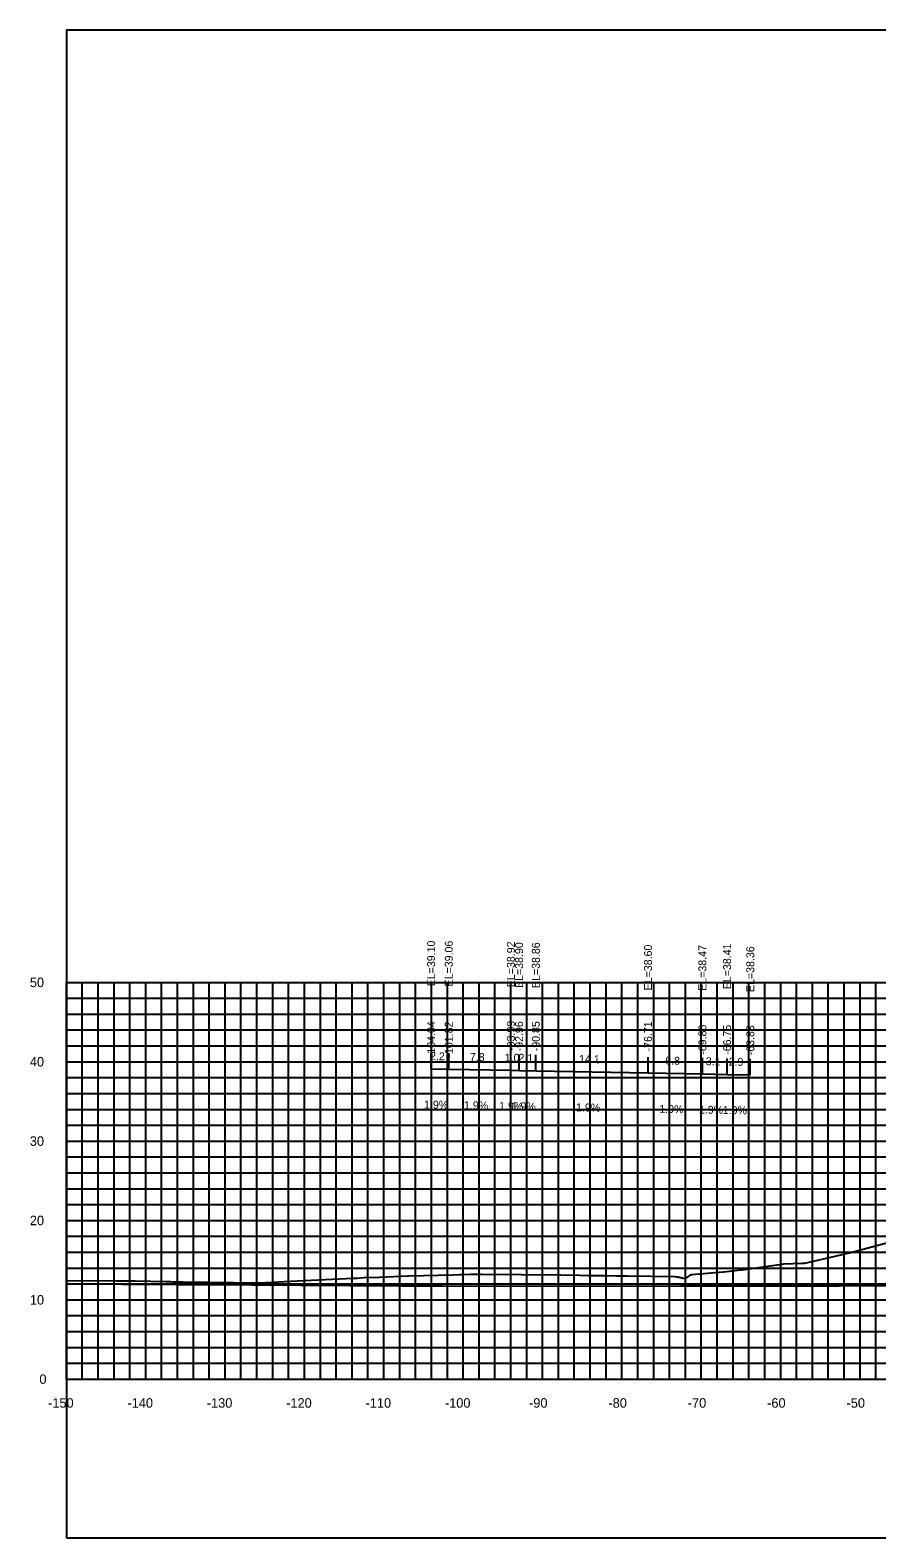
# Model space of a CAD drawing. Extents: x 1800880 to 1818864, y 245271 to 250560.
# Drawn here: x 1815592.7 to 1815699.4, y 248394.3 to 248584.3 of the extents above; entities that cross this region are included whole.
import ezdxf

# ---------------------------------------------------------------- set-up
doc = ezdxf.new("R2010")
doc.units = 0
for name, color, linetype in [('33', 7, 'Continuous'), ('ANNO-TXT', 7, 'Continuous'), ('CL-CNST', 7, 'Continuous'), ('DESIGN - DRAINAGE - Bridges', 7, 'Continuous'), ('Level 37', 7, 'Continuous'), ('Level 46', 7, 'Continuous'), ('Level 62', 7, 'Continuous'), ('SHT-BDR', 7, 'Continuous')]:
    doc.layers.add(name, color=color, linetype=linetype)

msp = doc.modelspace()

# ---------------------------------------------------------------- linework, layer by layer
at = {"layer": 'CL-CNST'}
msp.add_lwpolyline([(1815597.31, 248426.74), (1815603.68, 248426.71), (1815605.96, 248426.72), (1815609.84, 248426.63), (1815610.03, 248426.63), (1815610.24, 248426.62), (1815610.47, 248426.62), (1815610.73, 248426.61), (1815611.02, 248426.61), (1815611.07, 248426.61), (1815611.98, 248426.58), (1815621.63, 248426.45), (1815621.64, 248426.45), (1815626.38, 248426.7), (1815633.45, 248427.05), (1815633.88, 248427.05), (1815633.95, 248427.05), (1815634.85, 248427.13), (1815636.76, 248427.2), (1815640.33, 248427.33), (1815640.4, 248427.33), (1815646.04, 248427.48), (1815646.89, 248427.5), (1815647.37, 248427.53), (1815648.2, 248427.55), (1815648.27, 248427.55), (1815649.25, 248427.56), (1815649.68, 248427.57), (1815659.63, 248427.46), (1815661.97, 248427.44), (1815663.06, 248427.41), (1815664.61, 248427.38), (1815665.08, 248427.38), (1815665.23, 248427.37), (1815665.39, 248427.37), (1815666.61, 248427.35), (1815666.95, 248427.35), (1815666.98, 248427.35), (1815668.05, 248427.33), (1815673.98, 248427.26), (1815674.16, 248427.24), (1815674.34, 248427.21), (1815674.35, 248427.21), (1815674.46, 248427.18), (1815674.56, 248427.16), (1815674.63, 248427.15), (1815674.69, 248427.13), (1815674.74, 248427.12), (1815674.79, 248427.11), (1815674.83, 248427.1), (1815674.86, 248427.1), (1815674.89, 248427.09), (1815674.91, 248427.09), (1815674.93, 248427.08), (1815674.95, 248427.08), (1815674.97, 248427.07), (1815675.34, 248427.01), (1815675.42, 248427.07), (1815675.98, 248427.46), (1815676.07, 248427.51), (1815676.08, 248427.51), (1815680.08, 248427.84), (1815680.14, 248427.85), (1815682.29, 248428.11), (1815682.44, 248428.12), (1815686.88, 248428.74), (1815687.3, 248428.79), (1815687.7, 248428.87), (1815690.03, 248428.94), (1815690.37, 248428.93), (1815696, 248430.26), (1815708.31, 248433.58)], dxfattribs=at)
at = {"layer": 'DESIGN - DRAINAGE - Bridges'}
for p, q in [((1815597.25, 248464.33), (1815597.31, 248464.33)), ((1815597.31, 248414.33), (1815597.31, 248464.33)), ((1815597.25, 248454.33), (1815597.31, 248454.33)), ((1815597.25, 248444.33), (1815597.31, 248444.33)), ((1815597.25, 248434.33), (1815597.31, 248434.33)), ((1815597.25, 248424.33), (1815597.31, 248424.33)), ((1815597.25, 248414.33), (1815597.31, 248414.33)), ((1815597.31, 248414.33), (1815897.31, 248414.33)), ((1815597.31, 248414.27), (1815597.31, 248414.33)), ((1815607.31, 248414.27), (1815607.31, 248414.33)), ((1815617.31, 248414.27), (1815617.31, 248414.33)), ((1815627.31, 248414.27), (1815627.31, 248414.33)), ((1815637.31, 248414.27), (1815637.31, 248414.33)), ((1815647.31, 248414.27), (1815647.31, 248414.33)), ((1815657.31, 248414.27), (1815657.31, 248414.33)), ((1815667.31, 248414.27), (1815667.31, 248414.33)), ((1815677.31, 248414.27), (1815677.31, 248414.33)), ((1815687.31, 248414.27), (1815687.31, 248414.33)), ((1815697.31, 248414.27), (1815697.31, 248414.33))]:
    msp.add_line(p, q, dxfattribs=at)
at = {"layer": 'Level 37'}
for p, q in [((1815643.27, 248453.43), (1815643.27, 248455.43)), ((1815645.49, 248453.39), (1815645.49, 248455.39)), ((1815653.32, 248453.25), (1815653.32, 248455.25)), ((1815654.35, 248453.23), (1815654.35, 248455.23)), ((1815656.46, 248453.19), (1815656.46, 248455.19)), ((1815670.6, 248452.92), (1815670.6, 248454.92)), ((1815677.45, 248452.8), (1815677.45, 248454.8)), ((1815680.56, 248452.74), (1815680.56, 248454.74)), ((1815683.48, 248452.68), (1815683.48, 248454.68))]:
    msp.add_line(p, q, dxfattribs=at)
msp.add_lwpolyline([(1815597.31, 248394.33), (1815897.31, 248394.33), (1815897.31, 248584.33), (1815597.31, 248584.33)], close=True, dxfattribs=at)
at = {"layer": 'Level 46'}
for p, q in [((1815597.31, 248464.33), (1815897.31, 248464.33)), ((1815597.31, 248414.33), (1815597.31, 248464.33)), ((1815599.31, 248414.33), (1815599.31, 248464.33)), ((1815601.31, 248414.33), (1815601.31, 248464.33)), ((1815603.31, 248414.33), (1815603.31, 248464.33)), ((1815605.31, 248414.33), (1815605.31, 248464.33)), ((1815607.31, 248414.33), (1815607.31, 248464.33)), ((1815609.31, 248414.33), (1815609.31, 248464.33)), ((1815611.31, 248414.33), (1815611.31, 248464.33)), ((1815613.31, 248414.33), (1815613.31, 248464.33)), ((1815615.31, 248414.33), (1815615.31, 248464.33)), ((1815617.31, 248414.33), (1815617.31, 248464.33)), ((1815619.31, 248414.33), (1815619.31, 248464.33)), ((1815621.31, 248414.33), (1815621.31, 248464.33)), ((1815623.31, 248414.33), (1815623.31, 248464.33)), ((1815625.31, 248414.33), (1815625.31, 248464.33)), ((1815627.31, 248414.33), (1815627.31, 248464.33)), ((1815629.31, 248414.33), (1815629.31, 248464.33)), ((1815631.31, 248414.33), (1815631.31, 248464.33)), ((1815633.31, 248414.33), (1815633.31, 248464.33)), ((1815635.31, 248414.33), (1815635.31, 248464.33)), ((1815637.31, 248414.33), (1815637.31, 248464.33)), ((1815639.31, 248414.33), (1815639.31, 248464.33)), ((1815641.31, 248414.33), (1815641.31, 248464.33)), ((1815643.31, 248414.33), (1815643.31, 248464.33)), ((1815645.31, 248414.33), (1815645.31, 248464.33)), ((1815647.31, 248414.33), (1815647.31, 248464.33)), ((1815649.31, 248414.33), (1815649.31, 248464.33)), ((1815651.31, 248414.33), (1815651.31, 248464.33)), ((1815653.31, 248414.33), (1815653.31, 248464.33)), ((1815655.31, 248414.33), (1815655.31, 248464.33)), ((1815657.31, 248414.33), (1815657.31, 248464.33)), ((1815659.31, 248414.33), (1815659.31, 248464.33)), ((1815661.31, 248414.33), (1815661.31, 248464.33)), ((1815663.31, 248414.33), (1815663.31, 248464.33)), ((1815665.31, 248414.33), (1815665.31, 248464.33)), ((1815667.31, 248414.33), (1815667.31, 248464.33)), ((1815669.31, 248414.33), (1815669.31, 248464.33)), ((1815671.31, 248414.33), (1815671.31, 248464.33)), ((1815673.31, 248414.33), (1815673.31, 248464.33)), ((1815675.31, 248414.33), (1815675.31, 248464.33)), ((1815677.31, 248414.33), (1815677.31, 248464.33)), ((1815679.31, 248414.33), (1815679.31, 248464.33)), ((1815681.31, 248414.33), (1815681.31, 248464.33)), ((1815683.31, 248414.33), (1815683.31, 248464.33)), ((1815685.31, 248414.33), (1815685.31, 248464.33)), ((1815687.31, 248414.33), (1815687.31, 248464.33)), ((1815689.31, 248414.33), (1815689.31, 248464.33)), ((1815691.31, 248414.33), (1815691.31, 248464.33)), ((1815693.31, 248414.33), (1815693.31, 248464.33)), ((1815695.31, 248414.33), (1815695.31, 248464.33)), ((1815697.31, 248414.33), (1815697.31, 248464.33)), ((1815699.31, 248414.33), (1815699.31, 248464.33)), ((1815597.31, 248462.33), (1815897.31, 248462.33)), ((1815597.31, 248460.33), (1815897.31, 248460.33)), ((1815597.31, 248458.33), (1815897.31, 248458.33)), ((1815597.31, 248456.33), (1815897.31, 248456.33)), ((1815597.31, 248454.33), (1815897.31, 248454.33)), ((1815597.31, 248452.33), (1815897.31, 248452.33)), ((1815597.31, 248450.33), (1815897.31, 248450.33)), ((1815597.31, 248448.33), (1815897.31, 248448.33)), ((1815597.31, 248446.33), (1815897.31, 248446.33)), ((1815597.31, 248444.33), (1815897.31, 248444.33)), ((1815597.31, 248442.33), (1815897.31, 248442.33)), ((1815597.31, 248440.33), (1815897.31, 248440.33)), ((1815597.31, 248438.33), (1815897.31, 248438.33)), ((1815597.31, 248436.33), (1815897.31, 248436.33)), ((1815597.31, 248434.33), (1815897.31, 248434.33)), ((1815597.31, 248432.33), (1815897.31, 248432.33)), ((1815597.31, 248430.33), (1815897.31, 248430.33)), ((1815597.31, 248428.33), (1815897.31, 248428.33)), ((1815597.31, 248426.33), (1815897.31, 248426.33)), ((1815597.31, 248424.33), (1815897.31, 248424.33)), ((1815597.31, 248422.33), (1815897.31, 248422.33)), ((1815597.31, 248420.33), (1815897.31, 248420.33)), ((1815597.31, 248418.33), (1815897.31, 248418.33)), ((1815597.31, 248416.33), (1815897.31, 248416.33)), ((1815597.31, 248414.33), (1815897.31, 248414.33))]:
    msp.add_line(p, q, dxfattribs=at)
at = {"layer": 'Level 62'}
for points in [[(1815643.27, 248453.43), (1815645.49, 248453.39), (1815653.32, 248453.25), (1815654.35, 248453.23), (1815656.46, 248453.19), (1815670.6, 248452.92), (1815677.45, 248452.8), (1815680.56, 248452.74), (1815683.48, 248452.68)], [(1815597.31, 248426.35), (1815611.41, 248426.25), (1815614.46, 248426.26), (1815639.16, 248426.09), (1815644.75, 248426.1), (1815666.92, 248426.04), (1815674.67, 248426.07), (1815694.67, 248426.1), (1815704.29, 248426.15), (1815722.43, 248425.83), (1815733.67, 248425.9), (1815750.18, 248426.07), (1815765.4, 248425.97), (1815777.94, 248426.05), (1815792.96, 248426.31), (1815805.69, 248426.38), (1815820.46, 248425.98), (1815833.45, 248426.06), (1815855, 248425.31), (1815861.2, 248425.36), (1815883.15, 248425.36), (1815888.96, 248425.39), (1815897.31, 248425.39)]]:
    msp.add_lwpolyline(points, dxfattribs=at)

# ---------------------------------------------------------------- texts
for s, p in [('-150', (1815595.01, 248410.73)), ('-140', (1815605.01, 248410.73)), ('-130', (1815615.01, 248410.73)), ('-120', (1815625.01, 248410.73)), ('-110', (1815635.01, 248410.73)), ('-100', (1815645.01, 248410.73)), ('-90', (1815655.61, 248410.73)), ('-80', (1815665.61, 248410.73)), ('-70', (1815675.61, 248410.73)), ('-60', (1815685.61, 248410.73)), ('-50', (1815695.61, 248410.73))]:
    msp.add_text(s, height=1.2).set_placement(p)
at = {"layer": '33'}
for s, p in [('50', (1815592.71, 248463.73)), ('40', (1815592.71, 248453.73)), ('30', (1815592.71, 248443.73)), ('20', (1815592.71, 248433.73)), ('10', (1815592.71, 248423.73)), ('0', (1815593.91, 248413.73))]:
    msp.add_text(s, height=1.2, dxfattribs=at).set_placement(p)
at = {"layer": 'ANNO-TXT'}
for s, rotation, p in [('2.2', 358.9359, (1815643.12, 248454.54)), ('7.8', 358.9359, (1815648.14, 248454.44)), ('1.0', 358.9359, (1815652.53, 248454.36)), ('2.1', 358.9359, (1815654.27, 248454.33)), ('14.1', 358.9315, (1815661.9, 248454.19)), ('6.8', 358.9315, (1815672.76, 248453.98)), ('3.1', 358.9315, (1815677.86, 248453.89)), ('2.9', 358.9315, (1815680.75, 248453.84)), ('1.9%', 358.9359, (1815642.37, 248448.45)), ('1.9%', 358.9359, (1815647.4, 248448.36)), ('1.9%', 358.9359, (1815651.83, 248448.27)), ('1.9%', 358.9359, (1815653.4, 248448.24)), ('1.9%', 358.9315, (1815661.52, 248448.09)), ('1.9%', 358.9315, (1815672.01, 248447.9)), ('1.9%', 358.9315, (1815677, 248447.8)), ('1.9%', 358.9315, (1815680.01, 248447.75))]:
    msp.add_text(s, height=1, rotation=rotation, dxfattribs=at).set_placement(p)
at = {"layer": 'DESIGN - DRAINAGE - Bridges'}
msp.add_text('-', height=0.0001, dxfattribs=at).set_placement((1815597.31, 248414.33))
at = {"layer": 'SHT-BDR'}
for s, p in [('EL=39.10', (1815643.77, 248463.83)), ('EL=39.06', (1815645.99, 248463.82)), ('EL=38.92', (1815653.82, 248463.72)), ('EL=38.90', (1815654.85, 248463.62)), ('EL=38.86', (1815656.96, 248463.61)), ('EL=38.60', (1815671.1, 248463.32)), ('EL=38.47', (1815677.95, 248463.27)), ('EL=38.41', (1815681.06, 248463.46)), ('EL=38.36', (1815683.98, 248463.11)), ('-104.04', (1815643.77, 248454.9)), ('-101.82', (1815645.99, 248454.86)), ('-93.99', (1815653.82, 248455.7)), ('-92.96', (1815654.85, 248455.64)), ('-90.85', (1815656.96, 248455.65)), ('-76.71', (1815671.1, 248455.63)), ('-69.86', (1815677.95, 248455.21)), ('-66.75', (1815681.06, 248455.2)), ('-63.83', (1815683.98, 248455.14))]:
    msp.add_text(s, height=1, rotation=90, dxfattribs=at).set_placement(p)

doc.saveas('drawing.dxf')
